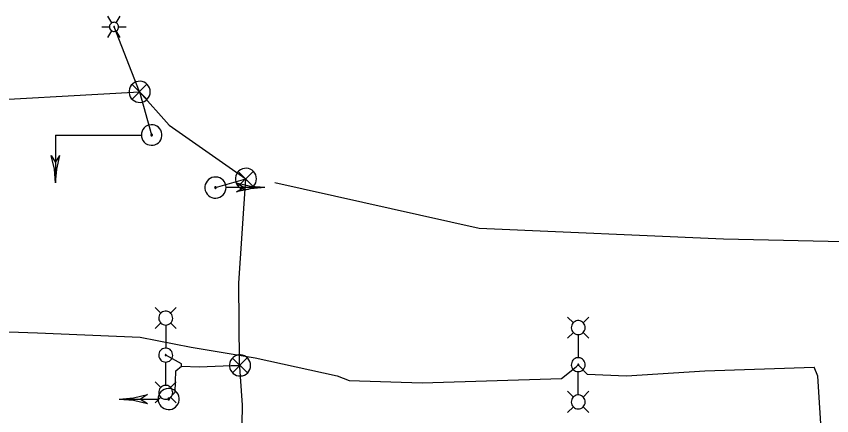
# Model space of a CAD drawing. Extents: x 596028 to 606371, y 330010 to 403088.
# Drawn here: x 603674.3 to 603928.2, y 402274.4 to 402398.9 of the extents above; entities that cross this region are included whole.
import ezdxf

# ---------------------------------------------------------------- set-up
doc = ezdxf.new("R2010")
doc.units = 0
for name, color, linetype in [('E_LTG', 7, 'Continuous'), ('E_LTG_CID', 7, 'Continuous'), ('E_LTG_Conduit', 7, 'Continuous'), ('E_SIG', 7, 'Continuous'), ('E_SIG_Conduit', 7, 'Continuous'), ('E_SIG_Loops', 7, 'Continuous'), ('E_UTL_E_UG', 7, 'Continuous')]:
    doc.layers.add(name, color=color, linetype=linetype)

msp = doc.modelspace()

# ---------------------------------------------------------------- linework, layer by layer
at = {"layer": 'E_LTG'}
for points in [[(603703.98, 402396.88), (603702.78, 402398.94)], [(603705.4, 402396.88), (603706.59, 402398.94)], [(603700.88, 402395.64), (603703.26, 402395.64)], [(603706.12, 402395.64), (603706.09, 402395.91), (603706.02, 402396.17), (603705.89, 402396.41), (603705.72, 402396.63), (603705.52, 402396.8), (603705.28, 402396.94), (603705.03, 402397.03), (603704.76, 402397.07), (603704.49, 402397.05), (603704.22, 402396.99), (603703.98, 402396.88), (603703.75, 402396.72), (603703.57, 402396.52), (603703.42, 402396.29), (603703.32, 402396.04), (603703.27, 402395.78), (603703.27, 402395.5), (603703.32, 402395.24), (603703.42, 402394.98), (603703.57, 402394.76), (603703.75, 402394.56), (603703.98, 402394.4), (603704.22, 402394.29), (603704.49, 402394.22), (603704.76, 402394.21), (603705.03, 402394.25), (603705.28, 402394.34), (603705.52, 402394.48), (603705.72, 402394.65), (603705.89, 402394.87), (603706.02, 402395.11), (603706.09, 402395.37), (603706.12, 402395.64)], [(603706.12, 402395.64), (603706.09, 402395.91), (603706.02, 402396.17), (603705.89, 402396.41), (603705.72, 402396.63), (603705.52, 402396.8), (603705.28, 402396.94), (603705.03, 402397.03), (603704.76, 402397.07), (603704.49, 402397.05), (603704.22, 402396.99), (603703.98, 402396.88), (603703.75, 402396.72), (603703.57, 402396.52), (603703.42, 402396.29), (603703.32, 402396.04), (603703.27, 402395.78), (603703.27, 402395.5), (603703.32, 402395.24), (603703.42, 402394.98), (603703.57, 402394.76), (603703.75, 402394.56), (603703.98, 402394.4), (603704.22, 402394.29), (603704.49, 402394.22), (603704.76, 402394.21), (603705.03, 402394.25), (603705.28, 402394.34), (603705.52, 402394.48), (603705.72, 402394.65), (603705.89, 402394.87), (603706.02, 402395.11), (603706.09, 402395.37), (603706.12, 402395.64)], [(603706.12, 402395.64), (603706.09, 402395.91), (603706.02, 402396.17), (603705.89, 402396.41), (603705.72, 402396.63), (603705.52, 402396.8), (603705.28, 402396.94), (603705.03, 402397.03), (603704.76, 402397.07), (603704.49, 402397.05), (603704.22, 402396.99), (603703.98, 402396.88), (603703.75, 402396.72), (603703.57, 402396.52), (603703.42, 402396.29), (603703.32, 402396.04), (603703.27, 402395.78), (603703.27, 402395.5), (603703.32, 402395.24), (603703.42, 402394.98), (603703.57, 402394.76), (603703.75, 402394.56), (603703.98, 402394.4), (603704.22, 402394.29), (603704.49, 402394.22), (603704.76, 402394.21), (603705.03, 402394.25), (603705.28, 402394.34), (603705.52, 402394.48), (603705.72, 402394.65), (603705.89, 402394.87), (603706.02, 402395.11), (603706.09, 402395.37), (603706.12, 402395.64)], [(603704.81, 402395.64), (603704.81, 402395.66), (603704.8, 402395.68), (603704.79, 402395.7), (603704.78, 402395.72), (603704.76, 402395.74), (603704.74, 402395.75), (603704.72, 402395.75), (603704.7, 402395.76), (603704.67, 402395.76), (603704.65, 402395.75), (603704.63, 402395.74), (603704.61, 402395.73), (603704.6, 402395.71), (603704.58, 402395.69), (603704.58, 402395.67), (603704.57, 402395.65), (603704.57, 402395.63), (603704.58, 402395.61), (603704.58, 402395.58), (603704.6, 402395.57), (603704.61, 402395.55), (603704.63, 402395.54), (603704.65, 402395.53), (603704.67, 402395.52), (603704.7, 402395.52), (603704.72, 402395.52), (603704.74, 402395.53), (603704.76, 402395.54), (603704.78, 402395.56), (603704.79, 402395.57), (603704.8, 402395.59), (603704.81, 402395.62), (603704.81, 402395.64)], [(603706.12, 402395.64), (603708.5, 402395.64)], [(603702.78, 402392.34), (603703.98, 402394.4)], [(603706.59, 402392.34), (603705.4, 402394.4)], [(603719.25, 402306.36), (603717.48, 402308.14)], [(603720.78, 402302.66), (603721.19, 402302.7), (603721.58, 402302.82), (603721.95, 402303.01), (603722.28, 402303.26), (603722.55, 402303.58), (603722.75, 402303.93), (603722.89, 402304.32), (603722.95, 402304.73), (603722.93, 402305.15), (603722.83, 402305.55), (603722.66, 402305.92), (603722.42, 402306.26), (603722.12, 402306.55), (603721.77, 402306.77), (603721.39, 402306.92), (603720.98, 402307), (603720.57, 402307), (603720.16, 402306.92), (603719.78, 402306.77), (603719.43, 402306.55), (603719.13, 402306.26), (603718.89, 402305.92), (603718.72, 402305.55), (603718.62, 402305.15), (603718.6, 402304.73), (603718.66, 402304.32), (603718.8, 402303.93), (603719, 402303.58), (603719.27, 402303.26), (603719.6, 402303.01), (603719.97, 402302.82), (603720.36, 402302.7), (603720.78, 402302.66)], [(603722.3, 402306.36), (603724.08, 402308.14)], [(603847.73, 402303.38), (603845.95, 402305.16)], [(603849.25, 402299.68), (603849.67, 402299.72), (603850.06, 402299.84), (603850.43, 402300.03), (603850.75, 402300.28), (603851.03, 402300.6), (603851.23, 402300.95), (603851.37, 402301.34), (603851.43, 402301.75), (603851.41, 402302.17), (603851.31, 402302.57), (603851.14, 402302.94), (603850.9, 402303.28), (603850.6, 402303.57), (603850.25, 402303.79), (603849.87, 402303.94), (603849.46, 402304.02), (603849.05, 402304.02), (603848.64, 402303.94), (603848.26, 402303.79), (603847.91, 402303.57), (603847.61, 402303.28), (603847.37, 402302.94), (603847.2, 402302.57), (603847.1, 402302.17), (603847.08, 402301.75), (603847.14, 402301.34), (603847.27, 402300.95), (603847.48, 402300.6), (603847.75, 402300.28), (603848.08, 402300.03), (603848.45, 402299.84), (603848.84, 402299.72), (603849.25, 402299.68)], [(603850.78, 402303.38), (603852.55, 402305.16)], [(603719.25, 402303.32), (603717.48, 402301.54)], [(603720.78, 402302.62), (603720.78, 402295.45)], [(603722.3, 402303.32), (603724.08, 402301.54)], [(603847.73, 402300.34), (603845.95, 402298.56)], [(603849.25, 402299.64), (603849.25, 402292.47)], [(603850.78, 402300.34), (603852.55, 402298.56)], [(603720.78, 402291.1), (603721.19, 402291.14), (603721.58, 402291.25), (603721.95, 402291.44), (603722.28, 402291.7), (603722.55, 402292.01), (603722.75, 402292.37), (603722.89, 402292.76), (603722.95, 402293.17), (603722.93, 402293.58), (603722.83, 402293.98), (603722.66, 402294.36), (603722.42, 402294.7), (603722.12, 402294.98), (603721.77, 402295.21), (603721.39, 402295.36), (603720.98, 402295.44), (603720.57, 402295.44), (603720.16, 402295.36), (603719.78, 402295.21), (603719.43, 402294.98), (603719.13, 402294.7), (603718.89, 402294.36), (603718.72, 402293.98), (603718.62, 402293.58), (603718.6, 402293.17), (603718.66, 402292.76), (603718.8, 402292.37), (603719, 402292.01), (603719.27, 402291.7), (603719.6, 402291.44), (603719.97, 402291.25), (603720.36, 402291.14), (603720.78, 402291.1)], [(603720.78, 402293.11), (603720.81, 402293.11), (603720.84, 402293.12), (603720.87, 402293.13), (603720.89, 402293.15), (603720.91, 402293.17), (603720.93, 402293.2), (603720.94, 402293.23), (603720.94, 402293.26), (603720.94, 402293.3), (603720.93, 402293.33), (603720.92, 402293.35), (603720.9, 402293.38), (603720.88, 402293.4), (603720.85, 402293.42), (603720.82, 402293.43), (603720.79, 402293.44), (603720.76, 402293.44), (603720.73, 402293.43), (603720.7, 402293.42), (603720.67, 402293.4), (603720.65, 402293.38), (603720.63, 402293.35), (603720.62, 402293.33), (603720.61, 402293.3), (603720.61, 402293.26), (603720.61, 402293.23), (603720.62, 402293.2), (603720.64, 402293.17), (603720.66, 402293.15), (603720.69, 402293.13), (603720.71, 402293.12), (603720.74, 402293.11), (603720.78, 402293.11)], [(603720.78, 402283.88), (603720.78, 402291.06)], [(603849.25, 402288.12), (603849.67, 402288.16), (603850.06, 402288.27), (603850.43, 402288.46), (603850.75, 402288.72), (603851.03, 402289.03), (603851.23, 402289.39), (603851.37, 402289.78), (603851.43, 402290.19), (603851.41, 402290.6), (603851.31, 402291), (603851.14, 402291.38), (603850.9, 402291.72), (603850.6, 402292), (603850.25, 402292.23), (603849.87, 402292.38), (603849.46, 402292.46), (603849.05, 402292.46), (603848.64, 402292.38), (603848.26, 402292.23), (603847.91, 402292), (603847.61, 402291.72), (603847.37, 402291.38), (603847.2, 402291), (603847.1, 402290.6), (603847.08, 402290.19), (603847.14, 402289.78), (603847.27, 402289.39), (603847.48, 402289.03), (603847.75, 402288.72), (603848.08, 402288.46), (603848.44, 402288.27), (603848.84, 402288.16), (603849.25, 402288.12)], [(603849.25, 402290.13), (603849.28, 402290.13), (603849.32, 402290.14), (603849.34, 402290.15), (603849.37, 402290.17), (603849.39, 402290.19), (603849.4, 402290.22), (603849.42, 402290.25), (603849.42, 402290.28), (603849.42, 402290.32), (603849.41, 402290.35), (603849.4, 402290.37), (603849.38, 402290.4), (603849.36, 402290.42), (603849.33, 402290.44), (603849.3, 402290.45), (603849.27, 402290.46), (603849.24, 402290.46), (603849.21, 402290.45), (603849.18, 402290.44), (603849.15, 402290.42), (603849.13, 402290.4), (603849.11, 402290.37), (603849.1, 402290.35), (603849.09, 402290.32), (603849.09, 402290.28), (603849.09, 402290.25), (603849.1, 402290.22), (603849.12, 402290.19), (603849.14, 402290.17), (603849.16, 402290.15), (603849.19, 402290.14), (603849.22, 402290.13), (603849.25, 402290.13)], [(603849.25, 402280.9), (603849.25, 402288.08)], [(603719.25, 402283.19), (603717.48, 402284.97)], [(603720.78, 402279.49), (603721.19, 402279.53), (603721.58, 402279.65), (603721.95, 402279.84), (603722.28, 402280.09), (603722.55, 402280.41), (603722.75, 402280.76), (603722.89, 402281.16), (603722.95, 402281.57), (603722.93, 402281.98), (603722.83, 402282.38), (603722.66, 402282.76), (603722.42, 402283.09), (603722.12, 402283.38), (603721.77, 402283.6), (603721.39, 402283.76), (603720.98, 402283.83), (603720.57, 402283.83), (603720.16, 402283.76), (603719.78, 402283.6), (603719.43, 402283.38), (603719.13, 402283.09), (603718.89, 402282.76), (603718.72, 402282.38), (603718.62, 402281.98), (603718.6, 402281.57), (603718.66, 402281.16), (603718.8, 402280.76), (603719, 402280.41), (603719.27, 402280.09), (603719.6, 402279.84), (603719.97, 402279.65), (603720.36, 402279.53), (603720.78, 402279.49)], [(603722.3, 402283.19), (603724.08, 402284.97)], [(603847.73, 402280.21), (603845.95, 402281.99)], [(603849.25, 402276.51), (603849.67, 402276.55), (603850.06, 402276.67), (603850.43, 402276.86), (603850.75, 402277.11), (603851.03, 402277.43), (603851.23, 402277.78), (603851.37, 402278.18), (603851.43, 402278.59), (603851.41, 402279), (603851.31, 402279.4), (603851.14, 402279.78), (603850.9, 402280.11), (603850.6, 402280.4), (603850.25, 402280.62), (603849.87, 402280.78), (603849.46, 402280.85), (603849.05, 402280.85), (603848.64, 402280.78), (603848.26, 402280.62), (603847.91, 402280.4), (603847.61, 402280.11), (603847.37, 402279.78), (603847.2, 402279.4), (603847.1, 402279), (603847.08, 402278.59), (603847.14, 402278.18), (603847.27, 402277.78), (603847.48, 402277.43), (603847.75, 402277.11), (603848.08, 402276.86), (603848.44, 402276.67), (603848.84, 402276.55), (603849.25, 402276.51)], [(603850.78, 402280.21), (603852.55, 402281.99)], [(603719.25, 402280.14), (603717.48, 402278.37)], [(603722.3, 402280.14), (603724.08, 402278.37)], [(603847.73, 402277.16), (603845.95, 402275.39)], [(603850.78, 402277.16), (603852.55, 402275.39)]]:
    msp.add_lwpolyline(points, dxfattribs=at)
at = {"layer": 'E_LTG_CID'}
msp.add_lwpolyline([(603505.39, 402296.44), (603536.11, 402299.81), (603552.86, 402302.99), (603587.39, 402303.4), (603624.5, 402302.15), (603680.82, 402300.2), (603712.79, 402298.87), (603728.75, 402295.8), (603748.62, 402292.48), (603774.15, 402286.81), (603777.93, 402285.4), (603800.6, 402284.6), (603844, 402286.03), (603848.58, 402289.59), (603849.25, 402290.29), (603849.87, 402289.63), (603852.04, 402287.35), (603864.29, 402286.83), (603888.69, 402288.4), (603922.7, 402289.48)], dxfattribs=at)
at = {"layer": 'E_LTG_Conduit'}
for points in [[(603712.66, 402375.38), (603704.69, 402395.64)], [(603725.66, 402289.82), (603725.68, 402290.56), (603721.92, 402292.65), (603720.78, 402293.27)]]:
    msp.add_lwpolyline(points, dxfattribs=at)
at = {"layer": 'E_SIG'}
for points in [[(603715.96, 402375.38), (603715.9, 402376.01), (603715.72, 402376.61), (603715.44, 402377.17), (603715.05, 402377.66), (603714.57, 402378.07), (603714.03, 402378.39), (603713.44, 402378.59), (603712.82, 402378.68), (603712.19, 402378.65), (603711.58, 402378.5), (603711.01, 402378.24), (603710.5, 402377.88), (603710.07, 402377.42), (603709.73, 402376.9), (603709.49, 402376.31), (603709.37, 402375.7), (603709.37, 402375.07), (603709.49, 402374.45), (603709.73, 402373.87), (603710.07, 402373.34), (603710.5, 402372.89), (603711.01, 402372.53), (603711.58, 402372.26), (603712.19, 402372.12), (603712.82, 402372.09), (603713.44, 402372.18), (603714.03, 402372.38), (603714.57, 402372.7), (603715.05, 402373.11), (603715.44, 402373.6), (603715.72, 402374.16), (603715.9, 402374.76), (603715.96, 402375.38)], [(603714.92, 402377.72), (603710.31, 402373.06)], [(603710.31, 402377.67), (603714.96, 402373.02)], [(603713.19, 402361.91), (603713.24, 402361.31), (603713.42, 402360.72), (603713.69, 402360.18), (603714.07, 402359.7), (603714.53, 402359.31), (603715.06, 402359), (603715.63, 402358.8), (603716.24, 402358.72), (603716.84, 402358.74), (603717.44, 402358.89), (603717.99, 402359.14), (603718.49, 402359.49), (603718.91, 402359.93), (603719.24, 402360.45), (603719.46, 402361.01), (603719.58, 402361.61), (603719.58, 402362.22), (603719.46, 402362.82), (603719.24, 402363.38), (603718.91, 402363.89), (603718.49, 402364.34), (603717.99, 402364.69), (603717.44, 402364.94), (603716.84, 402365.09), (603716.24, 402365.11), (603715.63, 402365.03), (603715.06, 402364.83), (603714.53, 402364.52), (603714.07, 402364.13), (603713.69, 402363.65), (603713.42, 402363.11), (603713.24, 402362.52), (603713.19, 402361.91)], [(603716.14, 402361.91), (603716.15, 402361.87), (603716.16, 402361.82), (603716.18, 402361.78), (603716.21, 402361.75), (603716.25, 402361.72), (603716.29, 402361.69), (603716.33, 402361.68), (603716.38, 402361.67), (603716.42, 402361.67), (603716.47, 402361.68), (603716.51, 402361.7), (603716.55, 402361.73), (603716.58, 402361.76), (603716.61, 402361.8), (603716.62, 402361.85), (603716.63, 402361.89), (603716.63, 402361.94), (603716.62, 402361.98), (603716.61, 402362.03), (603716.58, 402362.07), (603716.55, 402362.1), (603716.51, 402362.13), (603716.47, 402362.15), (603716.42, 402362.16), (603716.38, 402362.16), (603716.33, 402362.15), (603716.29, 402362.14), (603716.25, 402362.11), (603716.21, 402362.08), (603716.18, 402362.05), (603716.16, 402362.01), (603716.15, 402361.96), (603716.14, 402361.91)], [(603686.5, 402361.91), (603713.13, 402361.91)], [(603686.5, 402361.91), (603686.5, 402346.97)], [(603693.97, 402361.91), (603693.97, 402361.91)], [(603686.49, 402346.97), (603686.16, 402351.29), (603685.16, 402355.51)], [(603685.16, 402355.51), (603686.5, 402353.37)], [(603686.49, 402346.97), (603686.83, 402351.29), (603687.83, 402355.51)], [(603686.5, 402353.37), (603687.83, 402355.51)], [(603749.04, 402348.24), (603748.98, 402348.87), (603748.8, 402349.47), (603748.52, 402350.03), (603748.13, 402350.52), (603747.65, 402350.93), (603747.11, 402351.24), (603746.52, 402351.45), (603745.9, 402351.54), (603745.27, 402351.51), (603744.66, 402351.36), (603744.09, 402351.1), (603743.58, 402350.74), (603743.15, 402350.28), (603742.81, 402349.75), (603742.57, 402349.17), (603742.46, 402348.56), (603742.46, 402347.93), (603742.57, 402347.31), (603742.81, 402346.73), (603743.15, 402346.2), (603743.58, 402345.75), (603744.09, 402345.38), (603744.66, 402345.12), (603745.27, 402344.98), (603745.9, 402344.95), (603746.52, 402345.03), (603747.11, 402345.24), (603747.65, 402345.55), (603748.13, 402345.96), (603748.52, 402346.46), (603748.8, 402347.02), (603748.98, 402347.62), (603749.04, 402348.24)], [(603748, 402350.58), (603743.39, 402345.92)], [(603743.39, 402350.53), (603748.05, 402345.88)], [(603739.57, 402345.52), (603739.51, 402346.15), (603739.33, 402346.75), (603739.05, 402347.31), (603738.66, 402347.8), (603738.18, 402348.21), (603737.64, 402348.52), (603737.05, 402348.73), (603736.43, 402348.82), (603735.8, 402348.79), (603735.19, 402348.64), (603734.62, 402348.38), (603734.11, 402348.02), (603733.68, 402347.56), (603733.34, 402347.03), (603733.1, 402346.45), (603732.98, 402345.84), (603732.98, 402345.21), (603733.1, 402344.59), (603733.34, 402344.01), (603733.68, 402343.48), (603734.11, 402343.03), (603734.62, 402342.66), (603735.19, 402342.4), (603735.8, 402342.26), (603736.43, 402342.23), (603737.05, 402342.31), (603737.64, 402342.52), (603738.18, 402342.83), (603738.66, 402343.24), (603739.05, 402343.74), (603739.33, 402344.3), (603739.51, 402344.9), (603739.57, 402345.52)], [(603751.67, 402345.52), (603747.22, 402345.87), (603742.87, 402346.9)], [(603745.07, 402345.52), (603742.87, 402346.9)], [(603736.52, 402345.52), (603736.52, 402345.57), (603736.5, 402345.62), (603736.48, 402345.66), (603736.45, 402345.7), (603736.42, 402345.73), (603736.37, 402345.75), (603736.33, 402345.77), (603736.28, 402345.77), (603736.23, 402345.77), (603736.19, 402345.76), (603736.14, 402345.74), (603736.1, 402345.71), (603736.07, 402345.68), (603736.04, 402345.64), (603736.03, 402345.59), (603736.02, 402345.55), (603736.02, 402345.5), (603736.03, 402345.45), (603736.04, 402345.41), (603736.07, 402345.37), (603736.1, 402345.33), (603736.14, 402345.3), (603736.19, 402345.28), (603736.23, 402345.27), (603736.28, 402345.27), (603736.33, 402345.28), (603736.37, 402345.29), (603736.42, 402345.32), (603736.45, 402345.35), (603736.48, 402345.39), (603736.5, 402345.43), (603736.52, 402345.47), (603736.52, 402345.52)], [(603751.67, 402345.52), (603739.63, 402345.52)], [(603751.67, 402345.52), (603747.22, 402345.18), (603742.87, 402344.15)], [(603742.87, 402344.15), (603745.07, 402345.52)], [(603747.22, 402290.06), (603747.16, 402290.69), (603746.99, 402291.29), (603746.7, 402291.85), (603746.31, 402292.34), (603745.84, 402292.75), (603745.29, 402293.06), (603744.7, 402293.27), (603744.08, 402293.36), (603743.45, 402293.33), (603742.84, 402293.18), (603742.27, 402292.92), (603741.76, 402292.56), (603741.33, 402292.1), (603740.99, 402291.57), (603740.76, 402290.99), (603740.64, 402290.38), (603740.64, 402289.75), (603740.76, 402289.13), (603740.99, 402288.55), (603741.33, 402288.02), (603741.76, 402287.57), (603742.27, 402287.2), (603742.84, 402286.94), (603743.45, 402286.8), (603744.08, 402286.77), (603744.7, 402286.86), (603745.29, 402287.06), (603745.84, 402287.37), (603746.31, 402287.79), (603746.7, 402288.28), (603746.99, 402288.84), (603747.16, 402289.44), (603747.22, 402290.06)], [(603746.19, 402292.4), (603741.58, 402287.74)], [(603741.58, 402292.35), (603746.23, 402287.7)], [(603706.28, 402279.58), (603710.74, 402279.93), (603715.08, 402280.96)], [(603715.08, 402280.96), (603712.88, 402279.59)], [(603718.38, 402279.58), (603718.44, 402278.96), (603718.62, 402278.36), (603718.91, 402277.8), (603719.3, 402277.31), (603719.77, 402276.9), (603720.31, 402276.58), (603720.91, 402276.38), (603721.53, 402276.29), (603722.15, 402276.32), (603722.76, 402276.47), (603723.33, 402276.73), (603723.85, 402277.09), (603724.28, 402277.54), (603724.62, 402278.07), (603724.85, 402278.65), (603724.97, 402279.27), (603724.97, 402279.9), (603724.85, 402280.51), (603724.62, 402281.1), (603724.28, 402281.62), (603723.85, 402282.08), (603723.33, 402282.44), (603722.76, 402282.7), (603722.15, 402282.85), (603721.53, 402282.88), (603720.91, 402282.79), (603720.31, 402282.59), (603719.77, 402282.27), (603719.3, 402281.86), (603718.91, 402281.37), (603718.62, 402280.81), (603718.44, 402280.21), (603718.38, 402279.58)], [(603706.28, 402279.58), (603710.74, 402279.24), (603715.08, 402278.21)], [(603706.29, 402279.59), (603718.33, 402279.59)], [(603712.88, 402279.59), (603715.08, 402278.21)], [(603721.43, 402279.58), (603721.44, 402279.54), (603721.45, 402279.49), (603721.47, 402279.45), (603721.5, 402279.41), (603721.54, 402279.38), (603721.58, 402279.35), (603721.63, 402279.34), (603721.67, 402279.33), (603721.72, 402279.33), (603721.77, 402279.35), (603721.81, 402279.37), (603721.85, 402279.39), (603721.88, 402279.43), (603721.91, 402279.47), (603721.93, 402279.51), (603721.94, 402279.56), (603721.94, 402279.61), (603721.93, 402279.66), (603721.91, 402279.7), (603721.88, 402279.74), (603721.85, 402279.78), (603721.81, 402279.8), (603721.77, 402279.82), (603721.72, 402279.83), (603721.67, 402279.84), (603721.63, 402279.83), (603721.58, 402279.81), (603721.54, 402279.79), (603721.5, 402279.76), (603721.47, 402279.72), (603721.45, 402279.68), (603721.44, 402279.63), (603721.43, 402279.58)]]:
    msp.add_lwpolyline(points, dxfattribs=at)
at = {"layer": 'E_SIG_Conduit'}
for points in [[(603653.28, 402372.1), (603712.66, 402375.38), (603721.87, 402364.96), (603745.74, 402348.24)], [(603712.66, 402375.38), (603716.39, 402361.92)], [(603736.27, 402345.52), (603745.74, 402348.24)], [(603743.3, 402222.68), (603743.71, 402223.68), (603744.66, 402277.67), (603743.78, 402291.06), (603743.52, 402315.71), (603745.74, 402348.24)], [(603721.69, 402279.58), (603723.69, 402281.68), (603723.92, 402288.42), (603725.66, 402289.82), (603731.22, 402289.66), (603741.14, 402289.99), (603743.92, 402290.06)]]:
    msp.add_lwpolyline(points, dxfattribs=at)
at = {"layer": 'E_SIG_Loops'}
msp.add_lwpolyline([(603754.73, 402347.06), (603818.38, 402332.82), (603894.46, 402329.59), (603983.04, 402327.52), (603981.47, 402323.43), (603981.6, 402321.35), (603987.26, 402321.36), (603987.37, 402301.5), (603981.37, 402301.58), (603981.58, 402321.15)], dxfattribs=at)
at = {"layer": 'E_UTL_E_UG'}
msp.add_lwpolyline([(603926.98, 402242.27), (603926.15, 402252.92), (603925.98, 402253.53), (603925.58, 402258.74), (603923.83, 402286.74), (603922.7, 402289.48)], dxfattribs=at)

doc.saveas('drawing.dxf')
